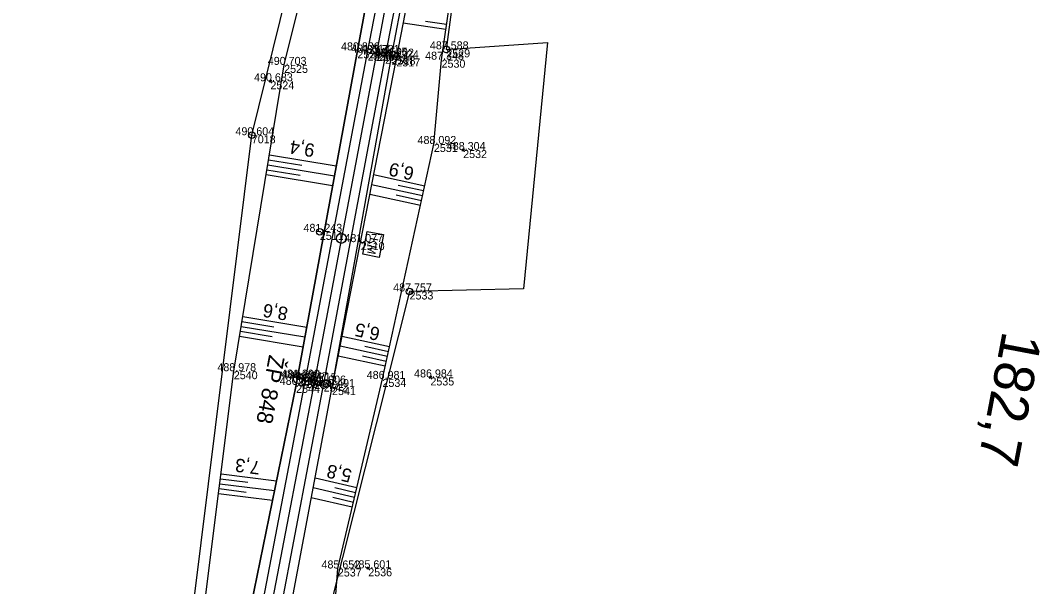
# Model space of a CAD drawing. Extents: x -1234191 to 23050, y -1290331 to -741191.
# Drawn here: x -865097.3 to -864944.5, y -1108469.4 to -1108384.5 of the extents above; entities that cross this region are included whole.
import ezdxf

# ---------------------------------------------------------------- set-up
doc = ezdxf.new("R2010")
doc.units = 0
for name, color, linetype in [('Vrstva 1', 7, 'Continuous'), ('Vrstva 4', 7, 'Continuous'), ('Vrstva 48', 7, 'Continuous'), ('Vrstva 49', 7, 'Continuous'), ('Vrstva 53', 7, 'Continuous'), ('Vrstva 60', 7, 'Continuous'), ('Vrstva 61', 7, 'Continuous'), ('Vrstva 63', 7, 'Continuous'), ('Vrstva 7', 7, 'Continuous')]:
    doc.layers.add(name, color=color, linetype=linetype)

msp = doc.modelspace()

# ---------------------------------------------------------------- linework, layer by layer
at = {"layer": 'Vrstva 1'}
msp.add_lwpolyline([(-865030.66, -1108187.29), (-865028.59, -1108206.45), (-865027.19, -1108228.21), (-865026.79, -1108250.33), (-865027.32, -1108272.55), (-865028.88, -1108294.44), (-865031.68, -1108318.45), (-865035.25, -1108342.07), (-865039.43, -1108365.74), (-865043.87, -1108389.36), (-865053.2, -1108438.52), (-865059.71, -1108472.61), (-865066.08, -1108505.94), (-865070.14, -1108527.6), (-865073.95, -1108549.69), (-865077.06, -1108571.77)], dxfattribs=at)
at = {"layer": 'Vrstva 4'}
for points in [[(-865033.64, -1108187.61), (-865031.53, -1108206.59), (-865030.11, -1108228.41), (-865029.53, -1108247.46), (-865029.87, -1108273.14), (-865031.93, -1108294.22), (-865034.45, -1108318.57), (-865038.1, -1108342.2), (-865042.28, -1108364.86), (-865046.75, -1108388.96), (-865055.94, -1108439.11), (-865062.68, -1108472.07), (-865069.27, -1108506.08), (-865073.09, -1108527.18), (-865077.44, -1108549.42), (-865078.94, -1108556.46), (-865078.42, -1108560.02), (-865080.08, -1108571.11)], [(-865078.37, -1108571.59), (-865075.27, -1108549.51), (-865071.54, -1108527.34), (-865067.49, -1108505.8), (-865061.05, -1108472.31), (-865054.51, -1108438.37), (-865045.21, -1108389.3), (-865040.65, -1108365.56), (-865036.6, -1108342.01), (-865032.97, -1108318.16), (-865030.37, -1108294.32), (-865028.73, -1108272.54), (-865028.19, -1108250.11), (-865028.63, -1108228.18), (-865030.04, -1108206.47), (-865032.09, -1108187.41)], [(-865029.09, -1108187.03), (-865027.04, -1108206.11), (-865025.66, -1108228.1), (-865025.25, -1108250.17), (-865025.84, -1108272.69), (-865027.27, -1108294.63), (-865030.34, -1108318.62), (-865033.86, -1108342.39), (-865037.93, -1108365.84), (-865042.57, -1108389.78), (-865051.81, -1108438.92), (-865058.3, -1108472.8), (-865064.7, -1108506.32), (-865068.77, -1108527.82), (-865072.67, -1108549.86), (-865075.65, -1108571.89)], [(-865074.33, -1108572.13), (-865072.54, -1108560.56), (-865071.43, -1108558.59), (-865070.35, -1108550.06), (-865066.76, -1108528.06), (-865062.85, -1108506.59), (-865056.83, -1108472.95), (-865050.55, -1108439.44), (-865041.62, -1108389.91), (-865037.08, -1108366.09), (-865032.91, -1108342.49), (-865029.24, -1108318.88), (-865026.48, -1108294.67), (-865024.68, -1108272.91), (-865024.05, -1108255.14), (-865024.03, -1108250.08), (-865024.56, -1108227.98), (-865026.08, -1108206.15), (-865027.96, -1108186.69)]]:
    msp.add_lwpolyline(points, dxfattribs=at)
at = {"layer": 'Vrstva 48'}
for p, q in [((-865033.47, -1108385.81), (-865039.88, -1108384.88)), ((-865033.37, -1108385.07), (-865036.55, -1108384.61)), ((-865059.95, -1108404.63), (-865049.92, -1108406.27)), ((-865060.19, -1108406.11), (-865050.19, -1108407.75)), ((-865060.07, -1108405.37), (-865055.06, -1108406.19)), ((-865060.44, -1108407.59), (-865050.46, -1108409.23)), ((-865060.31, -1108406.85), (-865055.32, -1108407.67)), ((-865036.66, -1108409.3), (-865044.32, -1108407.63)), ((-865036.98, -1108410.77), (-865044.61, -1108409.1)), ((-865036.82, -1108410.03), (-865040.64, -1108409.2)), ((-865037.3, -1108412.23), (-865044.89, -1108410.57)), ((-865037.14, -1108411.5), (-865040.95, -1108410.67)), ((-865064.06, -1108429.6), (-865059.27, -1108430.39)), ((-865063.94, -1108428.86), (-865054.35, -1108430.44)), ((-865064.3, -1108431.08), (-865059.53, -1108431.87)), ((-865064.18, -1108430.34), (-865054.62, -1108431.92)), ((-865064.42, -1108431.82), (-865054.89, -1108433.39)), ((-865041.94, -1108433.41), (-865049.06, -1108431.84)), ((-865042.26, -1108434.87), (-865049.35, -1108433.32)), ((-865042.1, -1108434.14), (-865045.65, -1108433.36)), ((-865042.58, -1108436.33), (-865049.64, -1108434.79)), ((-865042.42, -1108435.6), (-865045.96, -1108434.83)), ((-865067.2, -1108452.44), (-865058.88, -1108453.48)), ((-865067.39, -1108453.93), (-865059.18, -1108454.95)), ((-865067.3, -1108453.18), (-865063.16, -1108453.7)), ((-865046.83, -1108454.55), (-865053.1, -1108453.08)), ((-865067.57, -1108455.42), (-865059.48, -1108456.42)), ((-865067.48, -1108454.67), (-865063.41, -1108455.18)), ((-865047.18, -1108456.01), (-865053.38, -1108454.55)), ((-865047.01, -1108455.28), (-865050.12, -1108454.55)), ((-865047.52, -1108457.47), (-865053.66, -1108456.03)), ((-865047.35, -1108456.74), (-865050.43, -1108456.02))]:
    msp.add_line(p, q, dxfattribs=at)
at = {"layer": 'Vrstva 49'}
for p, q in [((-865059.59, -1108393.46), (-865060, -1108393.75)), ((-865059.93, -1108393.4), (-865059.65, -1108393.81)), ((-865030.68, -1108403.77), (-865031.09, -1108404.05)), ((-865031.03, -1108403.7), (-865030.75, -1108404.12)), ((-865035.59, -1108437.86), (-865036, -1108438.14)), ((-865035.94, -1108437.79), (-865035.66, -1108438.2)), ((-865044.92, -1108466.47), (-865045.33, -1108466.75)), ((-865045.26, -1108466.4), (-865044.98, -1108466.81))]:
    msp.add_line(p, q, dxfattribs=at)
for points in [[(-865082.22, -1108559.4), (-865078.94, -1108556.46), (-865077.44, -1108549.42), (-865073.09, -1108527.18), (-865069.27, -1108506.08), (-865062.68, -1108472.07), (-865055.94, -1108439.11), (-865046.75, -1108388.96), (-865042.28, -1108364.86), (-865038.1, -1108342.2), (-865034.45, -1108318.57), (-865031.93, -1108294.22), (-865029.87, -1108273.14), (-865030.29, -1108247.76), (-865031.26, -1108228.39)], [(-865083.71, -1108556.08), (-865080.17, -1108554.33), (-865078.66, -1108548.75), (-865075.53, -1108526.6), (-865073.16, -1108505.84), (-865071.85, -1108489.69), (-865065.28, -1108437.06), (-865057.73, -1108391.14), (-865050.55, -1108362.22), (-865046.11, -1108342.69), (-865040.08, -1108316.4), (-865036.35, -1108293.32), (-865033.71, -1108268.43), (-865032.41, -1108265.99), (-865032.4, -1108258.38), (-865034.76, -1108253.06)], [(-865063.96, -1108564.43), (-865066.52, -1108559.65), (-865066.04, -1108551.07), (-865061.89, -1108528.71), (-865056.74, -1108504.35), (-865056.83, -1108472.95), (-865050.55, -1108439.44), (-865040.9, -1108390.17), (-865036.26, -1108366.17), (-865031.93, -1108342.75), (-865027.89, -1108319.29), (-865024.89, -1108294.75), (-865023.49, -1108272.95), (-865022.65, -1108256.2)], [(-865061.89, -1108528.71), (-865052.44, -1108502.46), (-865049.68, -1108466.64), (-865042.99, -1108438.22), (-865035.28, -1108403), (-865034.13, -1108390.36), (-865030.69, -1108366.58), (-865027.27, -1108343.33), (-865024.17, -1108319.5), (-865022.95, -1108295.01), (-865020.86, -1108272.38), (-865020.51, -1108259.04), (-865022.65, -1108256.2)]]:
    msp.add_lwpolyline(points, dxfattribs=at)
at = {"layer": 'Vrstva 53'}
for p, q in [((-865033.41, -1108388.76), (-865033.43, -1108388.86)), ((-865062.57, -1108401.64), (-865062.59, -1108401.73)), ((-865038.92, -1108425.06), (-865038.94, -1108425.16))]:
    msp.add_line(p, q, dxfattribs=at)
for points in [[(-865097.28, -1108650.63), (-865077.79, -1108523.9), (-865062.58, -1108401.69), (-865048.74, -1108345.61), (-865033.55, -1108273.8), (-865036.72, -1108231.24), (-865042.5, -1108177.09), (-865069.37, -1108070.21), (-865060.75, -1107948.38), (-865040.05, -1107836.11), (-865031.84, -1107728.7), (-865056.26, -1107614.01)], [(-865004.69, -1107700.09), (-865003.06, -1107712.55), (-865020.95, -1107733.57), (-865021.38, -1107803.91), (-865041.95, -1107946.28), (-865044.86, -1108022.81), (-865018.16, -1108183.05), (-865018.75, -1108239.98), (-865026.02, -1108333.53), (-865033.42, -1108388.81), (-865018.24, -1108387.77), (-865021.85, -1108424.72), (-865038.93, -1108425.11), (-865057.34, -1108498.15), (-865069.18, -1108569.75)]]:
    msp.add_lwpolyline(points, dxfattribs=at)
for centre in [(-865033.42, -1108388.81), (-865062.58, -1108401.69), (-865038.93, -1108425.11)]:
    msp.add_circle(centre, 0.499, dxfattribs=at)
at = {"layer": 'Vrstva 60'}
for p, q in [((-865046.75, -1108388.96), (-865046.75, -1108388.96)), ((-865045.21, -1108389.3), (-865045.21, -1108389.3)), ((-865043.87, -1108389.36), (-865043.87, -1108389.36)), ((-865042.57, -1108389.78), (-865042.57, -1108389.78)), ((-865041.62, -1108389.91), (-865041.62, -1108389.91)), ((-865033.42, -1108388.81), (-865033.42, -1108388.81)), ((-865057.73, -1108391.14), (-865057.73, -1108391.14)), ((-865040.9, -1108390.17), (-865040.9, -1108390.17)), ((-865034.13, -1108390.36), (-865034.13, -1108390.36)), ((-865059.79, -1108393.6), (-865059.79, -1108393.6)), ((-865062.58, -1108401.69), (-865062.58, -1108401.69)), ((-865035.28, -1108403), (-865035.28, -1108403)), ((-865030.89, -1108403.91), (-865030.89, -1108403.91)), ((-865052.38, -1108416.17), (-865052.38, -1108416.17)), ((-865046.24, -1108417.71), (-865046.24, -1108417.71)), ((-865038.93, -1108425.11), (-865038.93, -1108425.11)), ((-865065.28, -1108437.06), (-865065.28, -1108437.06)), ((-865055.74, -1108438.02), (-865055.74, -1108438.02)), ((-865055.6, -1108438.16), (-865055.6, -1108438.16)), ((-865054.51, -1108438.37), (-865054.51, -1108438.37)), ((-865053.2, -1108438.52), (-865053.2, -1108438.52)), ((-865042.99, -1108438.22), (-865042.99, -1108438.22)), ((-865035.8, -1108438), (-865035.8, -1108438)), ((-865055.94, -1108439.11), (-865055.94, -1108439.11)), ((-865051.81, -1108438.92), (-865051.81, -1108438.92)), ((-865050.55, -1108439.44), (-865050.55, -1108439.44)), ((-865049.68, -1108466.64), (-865049.68, -1108466.64)), ((-865045.12, -1108466.61), (-865045.12, -1108466.61))]:
    msp.add_line(p, q, dxfattribs=at)
at = {"layer": 'Vrstva 63'}
msp.add_line((-865055.59, -1108438.11), (-865055.61, -1108438.21), dxfattribs=at)
msp.add_circle((-865055.6, -1108438.16), 0.756, dxfattribs=at)
at = {"layer": 'Vrstva 7'}
for p, q in [((-865052.37, -1108416.12), (-865052.39, -1108416.22)), ((-865046.24, -1108417.71), (-865045.62, -1108417.82)), ((-865055.24, -1108438.11), (-865056.23, -1108437.93)), ((-865055.64, -1108437.53), (-865055.83, -1108438.51))]:
    msp.add_line(p, q, dxfattribs=at)
msp.add_lwpolyline([(-865045.3, -1108416.11), (-865042.86, -1108416.57), (-865043.51, -1108420), (-865045.95, -1108419.54)], close=True, dxfattribs=at)
for centre, radius in [((-865052.38, -1108416.17), 0.5), ((-865049.15, -1108417.15), 0.75)]:
    msp.add_circle(centre, radius, dxfattribs=at)

# ---------------------------------------------------------------- texts
at = {"layer": 'Vrstva 48'}
for s, rotation, p in [('9,4', 170.6577, (-865053.04, -1108403.03)), ('6,9', 167.651, (-865038.12, -1108406.54)), ('8,6', 170.6577, (-865057.05, -1108427.52)), ('6,5', 167.651, (-865043.23, -1108430.59)), ('7,3', 172.8878, (-865061.24, -1108450.59)), ('5,8', 166.7611, (-865047.45, -1108451.85))]:
    msp.add_text(s, height=2, rotation=rotation, dxfattribs=at).set_placement(p)
at = {"layer": 'Vrstva 60'}
for s, p in [('2521', (-865046.75, -1108390.16)), ('2520', (-865045.21, -1108390.5)), ('2507', (-865043.87, -1108390.56)), ('2519', (-865042.57, -1108390.98)), ('2518', (-865041.62, -1108391.11)), ('2529', (-865033.42, -1108390.01)), ('2525', (-865057.73, -1108392.34)), ('2517', (-865040.9, -1108391.37)), ('2530', (-865034.13, -1108391.56)), ('2524', (-865059.79, -1108394.8)), ('7018', (-865062.58, -1108402.89)), ('2531', (-865035.28, -1108404.2)), ('2532', (-865030.89, -1108405.11)), ('2511', (-865052.38, -1108417.37)), ('2510', (-865046.24, -1108418.91)), ('2533', (-865038.93, -1108426.31)), ('2540', (-865065.28, -1108438.26)), ('2509', (-865055.74, -1108439.22)), ('848', (-865055.6, -1108439.36)), ('2543', (-865054.51, -1108439.57)), ('2545', (-865053.2, -1108439.72)), ('2534', (-865042.99, -1108439.42)), ('2535', (-865035.8, -1108439.2)), ('2544', (-865055.94, -1108440.31)), ('2542', (-865051.81, -1108440.12)), ('2541', (-865050.55, -1108440.64)), ('2537', (-865049.68, -1108467.84)), ('2536', (-865045.12, -1108467.81))]:
    msp.add_text(s, height=1.2, dxfattribs=at).set_placement(p)
at = {"layer": 'Vrstva 61'}
for s, p in [('480.836', (-865049.2, -1108388.96)), ('481.514', (-865047.66, -1108389.3)), ('481.721', (-865046.23, -1108389.36)), ('487.588', (-865035.88, -1108388.81)), ('490.703', (-865060.18, -1108391.14)), ('481.565', (-865045.03, -1108389.78)), ('481.202', (-865044.07, -1108389.91)), ('481.224', (-865043.35, -1108390.17)), ('487.348', (-865036.59, -1108390.36)), ('490.683', (-865062.24, -1108393.6)), ('490.604', (-865065.03, -1108401.69)), ('488.092', (-865037.73, -1108403)), ('488.304', (-865033.34, -1108403.91)), ('481.243', (-865054.83, -1108416.17)), ('481.077', (-865048.69, -1108417.71)), ('487.757', (-865041.38, -1108425.11)), ('488.978', (-865067.74, -1108437.06)), ('481.200', (-865058.19, -1108438.02)), ('480.695', (-865058.06, -1108438.16)), ('480.947', (-865056.96, -1108438.37)), ('481.215', (-865055.66, -1108438.52)), ('486.981', (-865045.35, -1108438.22)), ('486.984', (-865038.25, -1108438)), ('480.512', (-865058.39, -1108439.11)), ('481.006', (-865054.26, -1108438.92)), ('480.491', (-865052.91, -1108439.44)), ('485.652', (-865052.13, -1108466.64)), ('485.601', (-865047.48, -1108466.61))]:
    msp.add_text(s, height=1.2, dxfattribs=at).set_placement(p)
at = {"layer": 'Vrstva 63'}
msp.add_text('ŽP 848', height=2.4, rotation=259.1835, dxfattribs=at).set_placement((-865059.98, -1108434.52))
at = {"layer": 'Vrstva 7'}
for s, height, p in [('KM', 1.247, (-865044.83, -1108416.94)), ('182,7', 6, (-864949.97, -1108430.89))]:
    msp.add_text(s, height=height, rotation=259.2508, dxfattribs=at).set_placement(p)

doc.saveas('drawing.dxf')
